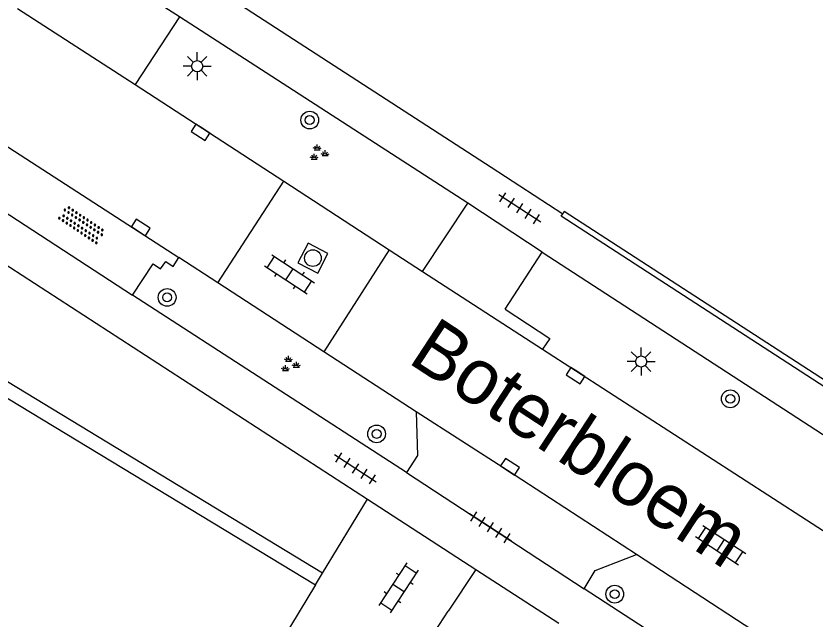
# Model space of a CAD drawing. Extents: x 136000 to 141014, y 402000 to 403500.
# Drawn here: x 137779.99 to 137815.97, y 402425.69 to 402452.83 of the extents above; entities that cross this region are included whole.
import ezdxf

# ---------------------------------------------------------------- set-up
doc = ezdxf.new("R2010")
doc.units = 0
for name, color, linetype in [('gg-afsc-muur', 7, 'Continuous'), ('gg-anno-openbare ruimte label', 7, 'Continuous'), ('gg-bbg-hoofdgebouw', 7, 'Continuous'), ('gg-bbg-onder overbouw', 7, 'Continuous'), ('gg-bbg-pand overbouw', 7, 'Continuous'), ('gg-knt-verharding', 7, 'Continuous'), ('gt-grn-weggrens', 7, 'Continuous'), ('gt-symb-boom', 7, 'Continuous'), ('gt-symb-groenvak', 7, 'Continuous'), ('gt-symb-klinker verharding', 7, 'Continuous'), ('gt-symb-kolk', 7, 'Continuous'), ('gt-symb-lichtmast', 7, 'Continuous'), ('gt-symb-overige verharding', 7, 'Continuous'), ('gt-symb-rioolschacht', 7, 'Continuous'), ('gt-symb-tegel verharding', 7, 'Continuous')]:
    doc.layers.add(name, color=color, linetype=linetype)

# ---------------------------------------------------------------- blocks, each defined once
blk = doc.blocks.new('gt0-TEG1')
at = {"layer": 'gt-symb-tegel verharding'}
for p, q in [((-1.125, 0), (1.125, 0)), ((-0.9, -0.25), (-0.9, 0.25)), ((-0.45, -0.25), (-0.45, 0.25)), ((0, -0.25), (0, 0.25)), ((0.45, -0.25), (0.45, 0.25)), ((0.9, -0.25), (0.9, 0.25))]:
    blk.add_line(p, q, dxfattribs=at)
blk = doc.blocks.new('gt0-KOLK')
at = {"layer": 'gt-symb-kolk'}
blk.add_lwpolyline([(0, 0), (0.375, 0), (0.375, 0.4), (-0.375, 0.4), (-0.375, 0), (0, 0)], dxfattribs=at)
blk = doc.blocks.new('gt0-KL1')
at = {"layer": 'gt-symb-klinker verharding'}
for p, q in [((-0.5, 0.3), (-0.5, 0.45)), ((0.5, 0.3), (0.5, 0.45)), ((-1.15, 0.3), (1.15, 0.3)), ((-1, -0.3), (-1, 0.3)), ((0, -0.3), (0, 0.3)), ((1, -0.3), (1, 0.3)), ((-1.15, -0.3), (1.15, -0.3)), ((-0.5, -0.45), (-0.5, -0.3)), ((0.5, -0.45), (0.5, -0.3))]:
    blk.add_line(p, q, dxfattribs=at)
blk = doc.blocks.new('gt0-GRVAK')
at = {"layer": 'gt-symb-groenvak'}
for p, q in [((-0.047, 0.214), (-0.047, 0.393)), ((-0.11, 0.189), (-0.228, 0.24)), ((-0.182, 0.153), (0.088, 0.153)), ((-0.091, 0.211), (-0.156, 0.322)), ((-0.004, 0.211), (0.061, 0.322)), ((0.015, 0.189), (0.133, 0.24)), ((0.262, -0.052), (0.197, 0.059)), ((0.305, -0.049), (0.305, 0.13)), ((0.349, -0.052), (0.414, 0.059)), ((-0.245, -0.228), (-0.363, -0.177)), ((-0.318, -0.264), (-0.047, -0.264)), ((-0.226, -0.206), (-0.291, -0.095)), ((-0.183, -0.203), (-0.183, -0.024)), ((-0.139, -0.206), (-0.074, -0.095)), ((-0.12, -0.228), (-0.002, -0.177)), ((0.243, -0.074), (0.125, -0.023)), ((0.17, -0.11), (0.441, -0.11)), ((0.368, -0.074), (0.486, -0.023))]:
    blk.add_line(p, q, dxfattribs=at)
blk = doc.blocks.new('gt0-RS')
at = {"layer": 'gt-symb-rioolschacht'}
blk.add_lwpolyline([(-0.5, -0.5), (0.5, -0.5), (0.5, 0.5), (-0.5, 0.5)], close=True, dxfattribs=at)
blk.add_circle((0, 0), 0.375, dxfattribs=at)
blk = doc.blocks.new('gt0-BOOM')
at = {"layer": 'gt-symb-boom'}
for radius in [0.4, 0.2]:
    blk.add_circle((0, 0), radius, dxfattribs=at)
blk = doc.blocks.new('gt0-LMAST')
at = {"layer": 'gt-symb-lichtmast'}
for p, q in [((-0.182, 0.173), (-0.447, 0.438)), ((-0.005, 0.246), (-0.005, 0.621)), ((0.172, 0.173), (0.437, 0.438)), ((-0.255, -0.004), (-0.63, -0.004)), ((-0.182, -0.181), (-0.447, -0.446)), ((-0.005, -0.254), (-0.005, -0.629)), ((0.437, -0.446), (0.172, -0.181)), ((0.245, -0.004), (0.62, -0.004))]:
    blk.add_line(p, q, dxfattribs=at)
blk.add_circle((-0.005, -0.004), 0.25, dxfattribs=at)
blk = doc.blocks.new('gt0-OVH')
at = {"layer": 'gt-symb-overige verharding'}
for points in [[(-0.972, 0.298), (-0.967, 0.308), (-0.965, 0.319), (-0.966, 0.33), (-0.971, 0.34), (-0.978, 0.348), (-0.988, 0.353), (-0.999, 0.355), (-1.01, 0.354), (-1.02, 0.349), (-1.028, 0.342), (-1.033, 0.332), (-1.035, 0.321), (-1.034, 0.31), (-1.029, 0.3), (-1.022, 0.292), (-1.012, 0.287), (-1.001, 0.285), (-0.99, 0.286), (-0.98, 0.291)], [(-0.872, 0.106), (-0.867, 0.116), (-0.865, 0.126), (-0.866, 0.137), (-0.871, 0.147), (-0.878, 0.156), (-0.888, 0.161), (-0.899, 0.163), (-0.91, 0.162), (-0.92, 0.157), (-0.928, 0.15), (-0.933, 0.14), (-0.935, 0.129), (-0.934, 0.118), (-0.929, 0.108), (-0.922, 0.1), (-0.912, 0.095), (-0.901, 0.092), (-0.89, 0.094), (-0.88, 0.098)], [(-0.772, 0.298), (-0.767, 0.308), (-0.765, 0.319), (-0.766, 0.33), (-0.771, 0.34), (-0.778, 0.348), (-0.788, 0.353), (-0.799, 0.355), (-0.81, 0.354), (-0.82, 0.349), (-0.828, 0.342), (-0.833, 0.332), (-0.835, 0.321), (-0.834, 0.31), (-0.829, 0.3), (-0.822, 0.292), (-0.812, 0.287), (-0.801, 0.285), (-0.79, 0.286), (-0.78, 0.291)], [(-0.672, 0.106), (-0.667, 0.116), (-0.665, 0.126), (-0.666, 0.137), (-0.671, 0.147), (-0.678, 0.156), (-0.688, 0.161), (-0.699, 0.163), (-0.71, 0.162), (-0.72, 0.157), (-0.728, 0.15), (-0.733, 0.14), (-0.735, 0.129), (-0.734, 0.118), (-0.729, 0.108), (-0.722, 0.1), (-0.712, 0.095), (-0.701, 0.092), (-0.69, 0.094), (-0.68, 0.098)], [(-0.572, 0.298), (-0.567, 0.308), (-0.565, 0.319), (-0.566, 0.33), (-0.571, 0.34), (-0.578, 0.348), (-0.588, 0.353), (-0.599, 0.355), (-0.61, 0.354), (-0.62, 0.349), (-0.628, 0.342), (-0.633, 0.332), (-0.635, 0.321), (-0.634, 0.31), (-0.629, 0.3), (-0.622, 0.292), (-0.612, 0.287), (-0.601, 0.285), (-0.59, 0.286), (-0.58, 0.291)], [(-0.472, 0.106), (-0.467, 0.116), (-0.465, 0.126), (-0.466, 0.137), (-0.471, 0.147), (-0.478, 0.156), (-0.488, 0.161), (-0.499, 0.163), (-0.51, 0.162), (-0.52, 0.157), (-0.528, 0.15), (-0.533, 0.14), (-0.535, 0.129), (-0.534, 0.118), (-0.529, 0.108), (-0.522, 0.1), (-0.512, 0.095), (-0.501, 0.092), (-0.49, 0.094), (-0.48, 0.098)], [(-0.372, 0.298), (-0.367, 0.308), (-0.365, 0.319), (-0.366, 0.33), (-0.371, 0.34), (-0.378, 0.348), (-0.388, 0.353), (-0.399, 0.355), (-0.41, 0.354), (-0.42, 0.349), (-0.428, 0.342), (-0.433, 0.332), (-0.435, 0.321), (-0.434, 0.31), (-0.429, 0.3), (-0.422, 0.292), (-0.412, 0.287), (-0.401, 0.285), (-0.39, 0.286), (-0.38, 0.291)], [(-0.272, 0.106), (-0.267, 0.116), (-0.265, 0.126), (-0.266, 0.137), (-0.271, 0.147), (-0.278, 0.156), (-0.288, 0.161), (-0.299, 0.163), (-0.31, 0.162), (-0.32, 0.157), (-0.328, 0.15), (-0.333, 0.14), (-0.335, 0.129), (-0.334, 0.118), (-0.329, 0.108), (-0.322, 0.1), (-0.312, 0.095), (-0.301, 0.092), (-0.29, 0.094), (-0.28, 0.098)], [(-0.172, 0.298), (-0.167, 0.308), (-0.165, 0.319), (-0.166, 0.33), (-0.171, 0.34), (-0.178, 0.348), (-0.188, 0.353), (-0.199, 0.355), (-0.21, 0.354), (-0.22, 0.349), (-0.228, 0.342), (-0.233, 0.332), (-0.235, 0.321), (-0.234, 0.31), (-0.229, 0.3), (-0.222, 0.292), (-0.212, 0.287), (-0.201, 0.285), (-0.19, 0.286), (-0.18, 0.291)], [(-0.072, 0.106), (-0.067, 0.116), (-0.065, 0.126), (-0.066, 0.137), (-0.071, 0.147), (-0.078, 0.156), (-0.088, 0.161), (-0.099, 0.163), (-0.11, 0.162), (-0.12, 0.157), (-0.128, 0.15), (-0.133, 0.14), (-0.135, 0.129), (-0.134, 0.118), (-0.129, 0.108), (-0.122, 0.1), (-0.112, 0.095), (-0.101, 0.092), (-0.09, 0.094), (-0.08, 0.098)], [(0.028, 0.298), (0.033, 0.308), (0.035, 0.319), (0.034, 0.33), (0.029, 0.34), (0.022, 0.348), (0.012, 0.353), (0.001, 0.355), (-0.01, 0.354), (-0.02, 0.349), (-0.028, 0.342), (-0.033, 0.332), (-0.035, 0.321), (-0.034, 0.31), (-0.029, 0.3), (-0.022, 0.292), (-0.012, 0.287), (-0.001, 0.285), (0.01, 0.286), (0.02, 0.291)], [(0.128, 0.106), (0.133, 0.116), (0.135, 0.126), (0.134, 0.137), (0.129, 0.147), (0.122, 0.156), (0.112, 0.161), (0.101, 0.163), (0.09, 0.162), (0.08, 0.157), (0.072, 0.15), (0.067, 0.14), (0.065, 0.129), (0.066, 0.118), (0.071, 0.108), (0.078, 0.1), (0.088, 0.095), (0.099, 0.092), (0.11, 0.094), (0.12, 0.098)], [(0.228, 0.298), (0.233, 0.308), (0.235, 0.319), (0.234, 0.33), (0.229, 0.34), (0.222, 0.348), (0.212, 0.353), (0.201, 0.355), (0.19, 0.354), (0.18, 0.349), (0.172, 0.342), (0.167, 0.332), (0.165, 0.321), (0.166, 0.31), (0.171, 0.3), (0.178, 0.292), (0.188, 0.287), (0.199, 0.285), (0.21, 0.286), (0.22, 0.291)], [(0.328, 0.106), (0.333, 0.116), (0.335, 0.126), (0.334, 0.137), (0.329, 0.147), (0.322, 0.156), (0.312, 0.161), (0.301, 0.163), (0.29, 0.162), (0.28, 0.157), (0.272, 0.15), (0.267, 0.14), (0.265, 0.129), (0.266, 0.118), (0.271, 0.108), (0.278, 0.1), (0.288, 0.095), (0.299, 0.092), (0.31, 0.094), (0.32, 0.098)], [(0.428, 0.298), (0.433, 0.308), (0.435, 0.319), (0.434, 0.33), (0.429, 0.34), (0.422, 0.348), (0.412, 0.353), (0.401, 0.355), (0.39, 0.354), (0.38, 0.349), (0.372, 0.342), (0.367, 0.332), (0.365, 0.321), (0.366, 0.31), (0.371, 0.3), (0.378, 0.292), (0.388, 0.287), (0.399, 0.285), (0.41, 0.286), (0.42, 0.291)], [(0.528, 0.106), (0.533, 0.116), (0.535, 0.126), (0.534, 0.137), (0.529, 0.147), (0.522, 0.156), (0.512, 0.161), (0.501, 0.163), (0.49, 0.162), (0.48, 0.157), (0.472, 0.15), (0.467, 0.14), (0.465, 0.129), (0.466, 0.118), (0.471, 0.108), (0.478, 0.1), (0.488, 0.095), (0.499, 0.092), (0.51, 0.094), (0.52, 0.098)], [(0.628, 0.298), (0.633, 0.308), (0.635, 0.319), (0.634, 0.33), (0.629, 0.34), (0.622, 0.348), (0.612, 0.353), (0.601, 0.355), (0.59, 0.354), (0.58, 0.349), (0.572, 0.342), (0.567, 0.332), (0.565, 0.321), (0.566, 0.31), (0.571, 0.3), (0.578, 0.292), (0.588, 0.287), (0.599, 0.285), (0.61, 0.286), (0.62, 0.291)], [(0.728, 0.106), (0.733, 0.116), (0.735, 0.126), (0.734, 0.137), (0.729, 0.147), (0.722, 0.156), (0.712, 0.161), (0.701, 0.163), (0.69, 0.162), (0.68, 0.157), (0.672, 0.15), (0.667, 0.14), (0.665, 0.129), (0.666, 0.118), (0.671, 0.108), (0.678, 0.1), (0.688, 0.095), (0.699, 0.092), (0.71, 0.094), (0.72, 0.098)], [(0.828, 0.298), (0.833, 0.308), (0.835, 0.319), (0.834, 0.33), (0.829, 0.34), (0.822, 0.348), (0.812, 0.353), (0.801, 0.355), (0.79, 0.354), (0.78, 0.349), (0.772, 0.342), (0.767, 0.332), (0.765, 0.321), (0.766, 0.31), (0.771, 0.3), (0.778, 0.292), (0.788, 0.287), (0.799, 0.285), (0.81, 0.286), (0.82, 0.291)], [(0.928, 0.106), (0.933, 0.116), (0.935, 0.126), (0.934, 0.137), (0.929, 0.147), (0.922, 0.156), (0.912, 0.161), (0.901, 0.163), (0.89, 0.162), (0.88, 0.157), (0.872, 0.15), (0.867, 0.14), (0.865, 0.129), (0.866, 0.118), (0.871, 0.108), (0.878, 0.1), (0.888, 0.095), (0.899, 0.092), (0.91, 0.094), (0.92, 0.098)], [(1.028, 0.298), (1.033, 0.308), (1.035, 0.319), (1.034, 0.33), (1.029, 0.34), (1.022, 0.348), (1.012, 0.353), (1.001, 0.355), (0.99, 0.354), (0.98, 0.349), (0.972, 0.342), (0.967, 0.332), (0.965, 0.321), (0.966, 0.31), (0.971, 0.3), (0.978, 0.292), (0.988, 0.287), (0.999, 0.285), (1.01, 0.286), (1.02, 0.291)], [(-0.972, -0.142), (-0.967, -0.132), (-0.965, -0.121), (-0.966, -0.11), (-0.971, -0.1), (-0.978, -0.092), (-0.988, -0.087), (-0.999, -0.085), (-1.01, -0.086), (-1.02, -0.091), (-1.028, -0.098), (-1.033, -0.108), (-1.035, -0.119), (-1.034, -0.13), (-1.029, -0.14), (-1.022, -0.148), (-1.012, -0.153), (-1.001, -0.155), (-0.99, -0.154), (-0.98, -0.149)], [(-0.872, -0.334), (-0.867, -0.324), (-0.865, -0.314), (-0.866, -0.303), (-0.871, -0.293), (-0.878, -0.284), (-0.888, -0.279), (-0.899, -0.277), (-0.91, -0.278), (-0.92, -0.283), (-0.928, -0.29), (-0.933, -0.3), (-0.935, -0.311), (-0.934, -0.322), (-0.929, -0.332), (-0.922, -0.34), (-0.912, -0.345), (-0.901, -0.348), (-0.89, -0.346), (-0.88, -0.342)], [(-0.772, -0.142), (-0.767, -0.132), (-0.765, -0.121), (-0.766, -0.11), (-0.771, -0.1), (-0.778, -0.092), (-0.788, -0.087), (-0.799, -0.085), (-0.81, -0.086), (-0.82, -0.091), (-0.828, -0.098), (-0.833, -0.108), (-0.835, -0.119), (-0.834, -0.13), (-0.829, -0.14), (-0.822, -0.148), (-0.812, -0.153), (-0.801, -0.155), (-0.79, -0.154), (-0.78, -0.149)], [(-0.672, -0.334), (-0.667, -0.324), (-0.665, -0.314), (-0.666, -0.303), (-0.671, -0.293), (-0.678, -0.284), (-0.688, -0.279), (-0.699, -0.277), (-0.71, -0.278), (-0.72, -0.283), (-0.728, -0.29), (-0.733, -0.3), (-0.735, -0.311), (-0.734, -0.322), (-0.729, -0.332), (-0.722, -0.34), (-0.712, -0.345), (-0.701, -0.348), (-0.69, -0.346), (-0.68, -0.342)], [(-0.572, -0.142), (-0.567, -0.132), (-0.565, -0.121), (-0.566, -0.11), (-0.571, -0.1), (-0.578, -0.092), (-0.588, -0.087), (-0.599, -0.085), (-0.61, -0.086), (-0.62, -0.091), (-0.628, -0.098), (-0.633, -0.108), (-0.635, -0.119), (-0.634, -0.13), (-0.629, -0.14), (-0.622, -0.148), (-0.612, -0.153), (-0.601, -0.155), (-0.59, -0.154), (-0.58, -0.149)], [(-0.472, -0.334), (-0.467, -0.324), (-0.465, -0.314), (-0.466, -0.303), (-0.471, -0.293), (-0.478, -0.284), (-0.488, -0.279), (-0.499, -0.277), (-0.51, -0.278), (-0.52, -0.283), (-0.528, -0.29), (-0.533, -0.3), (-0.535, -0.311), (-0.534, -0.322), (-0.529, -0.332), (-0.522, -0.34), (-0.512, -0.345), (-0.501, -0.348), (-0.49, -0.346), (-0.48, -0.342)], [(-0.372, -0.142), (-0.367, -0.132), (-0.365, -0.121), (-0.366, -0.11), (-0.371, -0.1), (-0.378, -0.092), (-0.388, -0.087), (-0.399, -0.085), (-0.41, -0.086), (-0.42, -0.091), (-0.428, -0.098), (-0.433, -0.108), (-0.435, -0.119), (-0.434, -0.13), (-0.429, -0.14), (-0.422, -0.148), (-0.412, -0.153), (-0.401, -0.155), (-0.39, -0.154), (-0.38, -0.149)], [(-0.272, -0.334), (-0.267, -0.324), (-0.265, -0.314), (-0.266, -0.303), (-0.271, -0.293), (-0.278, -0.284), (-0.288, -0.279), (-0.299, -0.277), (-0.31, -0.278), (-0.32, -0.283), (-0.328, -0.29), (-0.333, -0.3), (-0.335, -0.311), (-0.334, -0.322), (-0.329, -0.332), (-0.322, -0.34), (-0.312, -0.345), (-0.301, -0.348), (-0.29, -0.346), (-0.28, -0.342)], [(-0.172, -0.142), (-0.167, -0.132), (-0.165, -0.121), (-0.166, -0.11), (-0.171, -0.1), (-0.178, -0.092), (-0.188, -0.087), (-0.199, -0.085), (-0.21, -0.086), (-0.22, -0.091), (-0.228, -0.098), (-0.233, -0.108), (-0.235, -0.119), (-0.234, -0.13), (-0.229, -0.14), (-0.222, -0.148), (-0.212, -0.153), (-0.201, -0.155), (-0.19, -0.154), (-0.18, -0.149)], [(-0.072, -0.334), (-0.067, -0.324), (-0.065, -0.314), (-0.066, -0.303), (-0.071, -0.293), (-0.078, -0.284), (-0.088, -0.279), (-0.099, -0.277), (-0.11, -0.278), (-0.12, -0.283), (-0.128, -0.29), (-0.133, -0.3), (-0.135, -0.311), (-0.134, -0.322), (-0.129, -0.332), (-0.122, -0.34), (-0.112, -0.345), (-0.101, -0.348), (-0.09, -0.346), (-0.08, -0.342)], [(0.028, -0.142), (0.033, -0.132), (0.035, -0.121), (0.034, -0.11), (0.029, -0.1), (0.022, -0.092), (0.012, -0.087), (0.001, -0.085), (-0.01, -0.086), (-0.02, -0.091), (-0.028, -0.098), (-0.033, -0.108), (-0.035, -0.119), (-0.034, -0.13), (-0.029, -0.14), (-0.022, -0.148), (-0.012, -0.153), (-0.001, -0.155), (0.01, -0.154), (0.02, -0.149)], [(0.128, -0.334), (0.133, -0.324), (0.135, -0.314), (0.134, -0.303), (0.129, -0.293), (0.122, -0.284), (0.112, -0.279), (0.101, -0.277), (0.09, -0.278), (0.08, -0.283), (0.072, -0.29), (0.067, -0.3), (0.065, -0.311), (0.066, -0.322), (0.071, -0.332), (0.078, -0.34), (0.088, -0.345), (0.099, -0.348), (0.11, -0.346), (0.12, -0.342)], [(0.228, -0.142), (0.233, -0.132), (0.235, -0.121), (0.234, -0.11), (0.229, -0.1), (0.222, -0.092), (0.212, -0.087), (0.201, -0.085), (0.19, -0.086), (0.18, -0.091), (0.172, -0.098), (0.167, -0.108), (0.165, -0.119), (0.166, -0.13), (0.171, -0.14), (0.178, -0.148), (0.188, -0.153), (0.199, -0.155), (0.21, -0.154), (0.22, -0.149)], [(0.328, -0.334), (0.333, -0.324), (0.335, -0.314), (0.334, -0.303), (0.329, -0.293), (0.322, -0.284), (0.312, -0.279), (0.301, -0.277), (0.29, -0.278), (0.28, -0.283), (0.272, -0.29), (0.267, -0.3), (0.265, -0.311), (0.266, -0.322), (0.271, -0.332), (0.278, -0.34), (0.288, -0.345), (0.299, -0.348), (0.31, -0.346), (0.32, -0.342)], [(0.428, -0.142), (0.433, -0.132), (0.435, -0.121), (0.434, -0.11), (0.429, -0.1), (0.422, -0.092), (0.412, -0.087), (0.401, -0.085), (0.39, -0.086), (0.38, -0.091), (0.372, -0.098), (0.367, -0.108), (0.365, -0.119), (0.366, -0.13), (0.371, -0.14), (0.378, -0.148), (0.388, -0.153), (0.399, -0.155), (0.41, -0.154), (0.42, -0.149)], [(0.528, -0.334), (0.533, -0.324), (0.535, -0.314), (0.534, -0.303), (0.529, -0.293), (0.522, -0.284), (0.512, -0.279), (0.501, -0.277), (0.49, -0.278), (0.48, -0.283), (0.472, -0.29), (0.467, -0.3), (0.465, -0.311), (0.466, -0.322), (0.471, -0.332), (0.478, -0.34), (0.488, -0.345), (0.499, -0.348), (0.51, -0.346), (0.52, -0.342)], [(0.628, -0.142), (0.633, -0.132), (0.635, -0.121), (0.634, -0.11), (0.629, -0.1), (0.622, -0.092), (0.612, -0.087), (0.601, -0.085), (0.59, -0.086), (0.58, -0.091), (0.572, -0.098), (0.567, -0.108), (0.565, -0.119), (0.566, -0.13), (0.571, -0.14), (0.578, -0.148), (0.588, -0.153), (0.599, -0.155), (0.61, -0.154), (0.62, -0.149)], [(0.728, -0.334), (0.733, -0.324), (0.735, -0.314), (0.734, -0.303), (0.729, -0.293), (0.722, -0.284), (0.712, -0.279), (0.701, -0.277), (0.69, -0.278), (0.68, -0.283), (0.672, -0.29), (0.667, -0.3), (0.665, -0.311), (0.666, -0.322), (0.671, -0.332), (0.678, -0.34), (0.688, -0.345), (0.699, -0.348), (0.71, -0.346), (0.72, -0.342)], [(0.828, -0.142), (0.833, -0.132), (0.835, -0.121), (0.834, -0.11), (0.829, -0.1), (0.822, -0.092), (0.812, -0.087), (0.801, -0.085), (0.79, -0.086), (0.78, -0.091), (0.772, -0.098), (0.767, -0.108), (0.765, -0.119), (0.766, -0.13), (0.771, -0.14), (0.778, -0.148), (0.788, -0.153), (0.799, -0.155), (0.81, -0.154), (0.82, -0.149)], [(0.928, -0.334), (0.933, -0.324), (0.935, -0.314), (0.934, -0.303), (0.929, -0.293), (0.922, -0.284), (0.912, -0.279), (0.901, -0.277), (0.89, -0.278), (0.88, -0.283), (0.872, -0.29), (0.867, -0.3), (0.865, -0.311), (0.866, -0.322), (0.871, -0.332), (0.878, -0.34), (0.888, -0.345), (0.899, -0.348), (0.91, -0.346), (0.92, -0.342)], [(1.028, -0.142), (1.033, -0.132), (1.035, -0.121), (1.034, -0.11), (1.029, -0.1), (1.022, -0.092), (1.012, -0.087), (1.001, -0.085), (0.99, -0.086), (0.98, -0.091), (0.972, -0.098), (0.967, -0.108), (0.965, -0.119), (0.966, -0.13), (0.971, -0.14), (0.978, -0.148), (0.988, -0.153), (0.999, -0.155), (1.01, -0.154), (1.02, -0.149)]]:
    blk.add_lwpolyline(points, close=True, dxfattribs=at)

msp = doc.modelspace()

# ---------------------------------------------------------------- linework, layer by layer
at = {"layer": 'gg-afsc-muur'}
for p, q in [((137804.512, 402443.817), (137804.583, 402443.926)), ((137788.063, 402408.483), (137799.425, 402426.052))]:
    msp.add_line(p, q, dxfattribs=at)
for points in [[(137832.176, 402426.021), (137832.25, 402426.134), (137804.654, 402444.035), (137804.583, 402443.926)], [(137832.176, 402426.021), (137832.108, 402425.916), (137804.512, 402443.817)]]:
    msp.add_lwpolyline(points, dxfattribs=at)
at = {"layer": 'gg-bbg-hoofdgebouw'}
msp.add_lwpolyline([(137793.466, 402427.229), (137772.764, 402393.017), (137766.508, 402396.802), (137765.569, 402395.239), (137775.147, 402389.446)], dxfattribs=at)
at = {"layer": 'gg-bbg-onder overbouw'}
msp.add_line((137774.058, 402438.978), (137793.466, 402427.229), dxfattribs=at)
at = {"layer": 'gg-bbg-pand overbouw'}
msp.add_line((137793.466, 402427.229), (137793.781, 402427.755), dxfattribs=at)
msp.add_lwpolyline([(137793.781, 402427.755), (137774.363, 402439.546), (137774.058, 402438.978)], dxfattribs=at)
at = {"layer": 'gg-knt-verharding'}
for p, q in [((137788.406, 402454.424), (137801.358, 402446.019)), ((137780.064, 402453.17), (137785.349, 402449.739)), ((137787.342, 402452.785), (137785.349, 402449.739)), ((137800.315, 402444.412), (137787.342, 402452.785)), ((137785.349, 402449.739), (137792.041, 402445.392)), ((137768.76, 402448.627), (137795.796, 402431.085)), ((137778.753, 402447.504), (137787.318, 402441.961)), ((137801.358, 402446.019), (137804.583, 402443.926)), ((137789.067, 402440.824), (137792.041, 402445.392)), ((137792.041, 402445.392), (137796.779, 402442.308)), ((137798.273, 402441.336), (137800.315, 402444.412)), ((137779.363, 402444.086), (137785.238, 402440.271)), ((137796.779, 402442.308), (137793.84, 402437.721)), ((137796.779, 402442.308), (137798.273, 402441.336)), ((137801.99, 402439.635), (137803.665, 402442.195)), ((137803.665, 402442.195), (137839.104, 402419.181)), ((137789.067, 402440.824), (137787.318, 402441.961)), ((137798.273, 402441.336), (137803.679, 402437.835)), ((137793.84, 402437.721), (137789.067, 402440.824)), ((137797.549, 402432.278), (137785.238, 402440.271)), ((137797.998, 402435.017), (137793.84, 402437.721)), ((137793.781, 402427.755), (137795.796, 402431.085)), ((137795.796, 402431.085), (137800.671, 402427.922)), ((137800.671, 402427.922), (137799.425, 402426.052)), ((137800.671, 402427.922), (137804.407, 402425.498)), ((137832.628, 402409.486), (137805.551, 402427.049))]:
    msp.add_line(p, q, dxfattribs=at)
for points in [[(137785.238, 402440.271), (137786.167, 402441.673), (137786.49, 402441.449), (137786.729, 402441.773), (137787.065, 402441.561), (137787.318, 402441.961)], [(137801.99, 402439.635), (137803.997, 402438.321), (137803.679, 402437.835)], [(137803.679, 402437.835), (137818.514, 402428.231), (137829.425, 402421.109)], [(137797.998, 402435.017), (137798.049, 402433.048), (137797.549, 402432.278)], [(137807.904, 402428.595), (137802.105, 402432.377), (137797.998, 402435.017)], [(137805.551, 402427.049), (137806.044, 402427.87), (137807.904, 402428.595)], [(137826.238, 402416.201), (137816.66, 402422.834), (137815.377, 402423.702), (137807.904, 402428.595)]]:
    msp.add_lwpolyline(points, dxfattribs=at)
at = {"layer": 'gt-grn-weggrens'}
for p, q in [((137787.342, 402452.785), (137782.051, 402456.213)), ((137803.665, 402442.195), (137800.315, 402444.412)), ((137797.549, 402432.278), (137805.551, 402427.049))]:
    msp.add_line(p, q, dxfattribs=at)

# ---------------------------------------------------------------- block references
at = {"layer": 'gt-symb-boom'}
for p in [(137793.203, 402448.144), (137786.79, 402440.165), (137812.119, 402435.6), (137796.212, 402434.022), (137806.922, 402426.809)]:
    msp.add_blockref('gt0-BOOM', p, dxfattribs=at)
at = {"layer": 'gt-symb-groenvak'}
for p in [(137793.592, 402446.654), (137792.296, 402437.14)]:
    msp.add_blockref('gt0-GRVAK', p, dxfattribs=at)
at = {"layer": 'gt-symb-klinker verharding'}
for p, rotation in [((137792.296, 402441.201), -33.29284857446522), ((137811.687, 402429.017), -33.29284857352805), ((137797.199, 402427.095), -123.21354028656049)]:
    msp.add_blockref('gt0-KL1', p, dxfattribs=dict(at, rotation=rotation))
at = {"layer": 'gt-symb-kolk'}
for p, rotation in [((137788.399, 402447.762), 147.04099012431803), ((137785.496, 402443.146), -33.03828461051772), ((137805.268, 402436.813), 147.24756055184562), ((137802.105, 402432.377), -33.086307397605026)]:
    msp.add_blockref('gt0-KOLK', p, dxfattribs=dict(at, rotation=rotation))
at = {"layer": 'gt-symb-lichtmast'}
for p in [(137788.146, 402450.571), (137808.115, 402437.282)]:
    msp.add_blockref('gt0-LMAST', p, dxfattribs=at)
at = {"layer": 'gt-symb-overige verharding', "rotation": 146.21457204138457}
msp.add_blockref('gt0-OVH', (137782.952, 402443.44), dxfattribs=at)
at = {"layer": 'gt-symb-rioolschacht', "rotation": -27.30778007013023}
msp.add_blockref('gt0-RS', (137793.347, 402441.931), dxfattribs=at)
at = {"layer": 'gt-symb-tegel verharding'}
for p, rotation in [((137802.648, 402444.176), -33.086307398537), ((137795.254, 402432.469), 146.91369260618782), ((137801.333, 402429.819), -33.08630739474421)]:
    msp.add_blockref('gt0-TEG1', p, dxfattribs=dict(at, rotation=rotation))

# ---------------------------------------------------------------- texts
at = {"layer": 'gg-anno-openbare ruimte label'}
msp.add_text('Boterbloem', height=2.5, rotation=326.8, dxfattribs=at).set_placement((137797.554, 402437.266))

doc.saveas('drawing.dxf')
